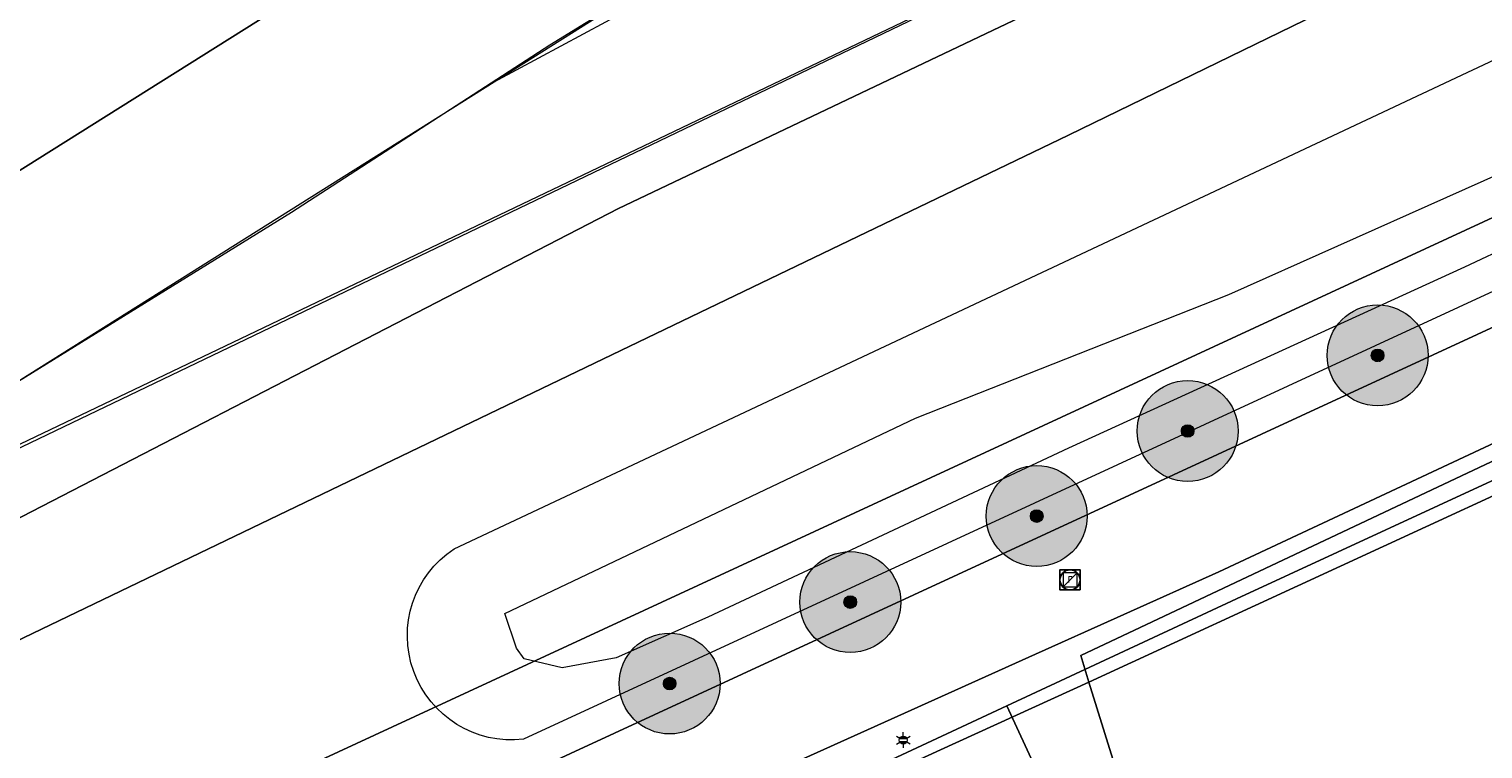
# Model space of a CAD drawing. Header units: metres. Extents: x 163543 to 168130, y 402678 to 405437.
# Tile 977 of 1056: x 165621 to 165679, y 403967 to 403996. Entities that reach past the tile are written whole.
import ezdxf
from ezdxf.enums import TextEntityAlignment as Align

# ---------------------------------------------------------------- set-up
doc = ezdxf.new("R2010")
doc.units = ezdxf.units.M
doc.layers.get('0').update_dxf_attribs({"lineweight": 25})
for name, color, linetype, lineweight in [('X-CA190022.004-UO-BGT_Ondergrond$0$GE_251_SPRTrein_as_Lijn_GEM', 253, 'Continuous', 9), ('X-CA190022.004-UO-BGT_Ondergrond$0$GE_314_WGDRijbaanLokaleweg_Vlak_GEM', 253, 'Continuous', 9), ('X-CA190022.004-UO-BGT_Ondergrond$0$GE_367_OWGBerm_groenvoorziening_grasenk_GEM', 253, 'Continuous', 9), ('X-CA190022.004-UO-BGT_Ondergrond$0$GE_401_OTDErf_Vlak_GEM', 253, 'Continuous', 9), ('X-CA190022.004-UO-BGT_Ondergrond$0$GE_432_OTDOnverhard_zand_Vlak_GEM', 253, 'Continuous', 9), ('X-CA190022.004-UO-BGT_Ondergrond$0$GE_477_BTDGroenvoorziening_Vlak_GEM', 253, 'Continuous', 9), ('X-CA190022.004-UO-BGT_Ondergrond$0$GE_478_BTDGroenvoorziening_bosplantsoen_GEM', 253, 'Continuous', 9), ('X-CA190022.004-UO-BGT_Ondergrond$0$GE_491_VGOHaag_Inrichtend_Vlak_GEM', 253, 'Continuous', 9), ('X-CA190022.004-UO-BGT_Ondergrond$0$GE_504_WTDWaterloop_sloot_Vlak_GEM', 253, 'Continuous', 9), ('X-CA190022.004-UO-BGT_Ondergrond$0$GE_541_OWTOever_slootkant_Vlak_GEM', 253, 'Continuous', 9), ('X-CA190022.004-UO-BGT_Ondergrond$0$GE_861_PALLichtmast_Punt_GEM', 253, 'Continuous', 9), ('X-CA190022.004-UO-BGT_Ondergrond$0$GE_885_PutInspectieofRioolput_Punt_GEM', 253, 'Continuous', 9), ('X-CA190022.004-UO-BGT_Ondergrond$0$N-WE-RI-PUT_INSPECTIE-S', 253, 'Continuous', 9), ('X-CA190022.004-UO-DWM_Beplanting$0$B-WE-GR-BOOM-S AFKOMSTIG UIT BGT', 252, 'Continuous', 0), ('X-CA190022.004-UO-KAD_Percelen$0$B-WE-KG-GRENS_PERCEEL-GV', 150, 'Continuous', 9), ('X-CA190022.004-UO-WHM_Riolering gemeente_NLCS_v0.1$0$B-WE-RI-PUT-S', 214, 'Continuous', 15)]:
    doc.layers.add(name, color=color, linetype=linetype, lineweight=lineweight)
doc.layers.add('X-CA190022.004-UO-DWM_Beplanting$0$B-WE-GR-BOOM-S AFKOMSTIG UIT BOMENBESTAND GEMEENTE', color=252, linetype='Continuous')
doc.layers.add('X-CA190022.004-UO-DWM_Beplanting$0$N-GV-GR-GRAS-A-200', color=7, linetype='Continuous')
doc.styles.add('X-CA190022.004-UO-BGT_Ondergrond$0$NLCS-ISO', font='NLCS-ISO.ttf')

# ---------------------------------------------------------------- blocks, each defined once
blk = doc.blocks.new('X-CA190022.004-UO-BGT_Ondergrond$0$SRI-PUT_INSPECTIEPUT_RIOOLPUT-SO')
at = {"color": 0, "linetype": 'ByBlock', "lineweight": 18}
blk.add_lwpolyline([(-1.12, -1.12), (1.12, -1.12), (1.12, 1.12), (-1.12, 1.12)], close=True, dxfattribs=at)
at = {"color": 0, "linetype": 'ByBlock', "lineweight": 18, "style": 'X-CA190022.004-UO-BGT_Ondergrond$0$NLCS-ISO'}
blk.add_text('r', height=1.5, dxfattribs=at).set_placement((0, 0.28), align=Align.MIDDLE_CENTER)
blk = doc.blocks.new('X-CA190022.004-UO-BGT_Ondergrond$0$IMGEOInspectierioolput')
at = {"layer": 'X-CA190022.004-UO-BGT_Ondergrond$0$N-WE-RI-PUT_INSPECTIE-S', "xscale": 10, "yscale": 10, "zscale": 10}
blk.add_blockref('X-CA190022.004-UO-BGT_Ondergrond$0$SRI-PUT_INSPECTIEPUT_RIOOLPUT-SO', (0, 0), dxfattribs=at)
blk = doc.blocks.new('X-CA190022.004-UO-BGT_Ondergrond$0$N-SIE-WEG_LICHTMAST-SO')
h = blk.add_hatch(color=256)
h.paths.add_polyline_path([(1.16, 0.5, 0.658505), (-1.16, 0.5)])
h.paths.add_polyline_path([(-1.16, -0.5, 0.658505), (1.16, -0.5)])
at = {"flags": 128}
for points in [[(-2.19, 1.27), (-1.1, 0.63)], [(-1.16, 0.5), (1.16, 0.5)], [(0, 1.27), (0, 2.53)], [(1.1, 0.63), (2.19, 1.27)], [(-2.19, -1.27), (-1.1, -0.63)], [(-1.16, -0.5), (1.16, -0.5)], [(0, -1.27), (0, -2.53)], [(2.19, -1.27), (1.1, -0.63)]]:
    blk.add_lwpolyline(points, dxfattribs=at)
at = {"ltscale": 0.5}
blk.add_circle((0, 0), 1.27, dxfattribs=at)
at = {"style": 'X-CA190022.004-UO-BGT_Ondergrond$0$NLCS-ISO'}
blk.add_attdef('TYPE', text='', height=1.8, dxfattribs=at).set_placement((0, 2.53), align=Align.BOTTOM_CENTER)
blk = doc.blocks.new('X-CA190022.004-UO-BGT_Ondergrond$0$IMGEOLichtmastpaal')
at = {"xscale": 5, "yscale": 5, "zscale": 5}
blk.add_blockref('X-CA190022.004-UO-BGT_Ondergrond$0$N-SIE-WEG_LICHTMAST-SO', (0, 6.4), dxfattribs=at)
blk = doc.blocks.new('X-CA190022.004-UO-WHM_Riolering gemeente_NLCS_v0.1$0$B-SRI-PUT_BETON-SO')
blk.add_line((-1.41, -1.41), (1.41, 1.41))
at = {"lineweight": -3, "flags": 128}
blk.add_lwpolyline([(2, -2), (2, 2), (-2, 2), (-2, -2)], close=True, dxfattribs=at)
at = {"lineweight": -3}
blk.add_circle((0, 0), 2, dxfattribs=at)
blk = doc.blocks.new('X-CA190022.004-UO-DWM_Beplanting$0$SGR-BOOM_01-SO')
at = {"linetype": 'ByBlock', "lineweight": 18}
h = blk.add_hatch(color=0, dxfattribs=at)
h.dxf.hatch_style = 1
edge = h.paths.add_edge_path()
edge.add_arc((0, 0), 0.25, 0, 360)
at = {"color": 0, "linetype": 'ByBlock', "lineweight": 18}
for radius in [2, 0.25]:
    blk.add_circle((0, 0), radius, dxfattribs=at)
blk = doc.blocks.new('X-CA190022.004-UO-DWM_Beplanting$0$IMGEOBoom')
at = {"transparency": 33554457}
h = blk.add_hatch(color=256, dxfattribs=at)
h.dxf.hatch_style = 1
edge = h.paths.add_edge_path()
edge.add_arc((0, 0), 100, 0, 360)
edge = h.paths.add_edge_path(flags=17)
edge.add_arc((0, 0), 12.5, 0, 360)
h = blk.add_hatch()
h.set_pattern_fill('ANGLE', color=256)
h.set_pattern_definition([(0, (0, 0), (0, 6.985), [5.08, -1.905]), (90, (0, 0), (-6.985, 4e-16), [5.08, -1.905])])
edge = h.paths.add_edge_path(flags=17)
edge.add_arc((0, 0), 12.5, 0, 360)
at = {"layer": 'X-CA190022.004-UO-DWM_Beplanting$0$N-GV-GR-GRAS-A-200'}
h = blk.add_hatch(color=256, dxfattribs=at)
h.dxf.hatch_style = 1
edge = h.paths.add_edge_path(flags=17)
edge.add_arc((0, 0), 12.5, 0, 360)
at = {"xscale": 50, "yscale": 50, "zscale": 50}
blk.add_blockref('X-CA190022.004-UO-DWM_Beplanting$0$SGR-BOOM_01-SO', (0, 0), dxfattribs=at)

msp = doc.modelspace()

# ---------------------------------------------------------------- linework, layer by layer
at = {"layer": 'X-CA190022.004-UO-BGT_Ondergrond$0$GE_251_SPRTrein_as_Lijn_GEM'}
for p, q in [((165639.906, 403993.579), (165662.76, 404008.009)), ((165642.119, 403995.044), (165661.947, 404007.323)), ((165639.906, 403993.579), (165663.678, 404006.45)), ((165618.579, 403977.86), (165661.844, 403998.639)), ((165618.567, 403978.005), (165657.308, 403996.534)), ((165631.868, 403988.409), (165642.119, 403995.044)), ((165617.701, 403979.62), (165639.906, 403993.579)), ((165614.344, 403977.561), (165631.868, 403988.409))]:
    msp.add_line(p, q, dxfattribs=at)
at = {"layer": 'X-CA190022.004-UO-BGT_Ondergrond$0$GE_314_WGDRijbaanLokaleweg_Vlak_GEM', "flags": 128}
msp.add_lwpolyline([(165749.675, 404012.092), (165713.981, 403995.382), (165712.418, 403994.65), (165711.211, 403994.085), (165702.475, 403989.995), (165702.086, 403989.813), (165668.63, 403974.15), (165661.097, 403970.757), (165648.99, 403965.304), (165643.541, 403962.849), (165639.08, 403960.84), (165638.43, 403960.519), (165634.557, 403958.609), (165633.01, 403962.22), (165641.19, 403966.13), (165779.72, 404030.211), (165787.01, 404033.971), (165797.263, 404039.782), (165798.623, 404040.442), (165799.901, 404041.061), (165801.657, 404037.014), (165785.92, 404029.061), (165749.675, 404012.092)], dxfattribs=at)
at = {"layer": 'X-CA190022.004-UO-BGT_Ondergrond$0$GE_367_OWGBerm_groenvoorziening_grasenk_GEM', "flags": 128}
for points in [[(165711.123, 404021.038), (165674.451, 404003.268), (165662.405, 403996.945), (165644.834, 403988.559), (165613.154, 403972.187), (165603.062, 403966.418), (165589.623, 403960.415), (165562.58, 403947.631), (165546.652, 403940.529), (165547.113, 403939.85), (165543.998, 403937.106), (165543.823, 403934.306), (165545.836, 403927.219), (165548.811, 403923.806), (165551.969, 403923.448), (165547.56, 403919.056), (165546.469, 403920.059), (165546.742, 403920.32), (165546.045, 403920.962), (165528.848, 403936.81), (165525.334, 403939.925), (165524.384, 403940.767)], [(165663.159, 403970.826), (165663.484, 403969.771), (165657.607, 403967.081), (165649.855, 403963.532), (165648.99, 403965.304), (165661.097, 403970.757), (165668.63, 403974.15), (165702.086, 403989.813), (165702.956, 403987.975), (165693.411, 403983.573), (165692.874, 403984.857), (165663.159, 403970.826)]]:
    msp.add_lwpolyline(points, dxfattribs=at)
at = {"layer": 'X-CA190022.004-UO-BGT_Ondergrond$0$GE_401_OTDErf_Vlak_GEM', "flags": 128}
msp.add_lwpolyline([(165607.506, 403911.446), (165603.43, 403914.471), (165609.12, 403916.838), (165612.699, 403922.171), (165614.512, 403924.757), (165610.639, 403927.224), (165617.169, 403936.426), (165615, 403937.93), (165610.89, 403940.78), (165618.33, 403949.49), (165622.499, 403951.337), (165626.622, 403953.163), (165635.252, 403956.985), (165635.69, 403957.179), (165639.168, 403958.562), (165644.355, 403960.932), (165649.855, 403963.532), (165657.607, 403967.081), (165663.484, 403969.771), (165664.427, 403966.707), (165664.947, 403962.534), (165665.14, 403958.09), (165667.2, 403953.97)], dxfattribs=at)
at = {"layer": 'X-CA190022.004-UO-BGT_Ondergrond$0$GE_432_OTDOnverhard_zand_Vlak_GEM', "flags": 128}
msp.add_lwpolyline([(165680.826, 403860.84), (165666.605, 403878.436), (165659.101, 403886.539), (165652.459, 403894.903), (165653.696, 403896.105), (165641.715, 403910.862), (165647.344, 403913.474), (165647.788, 403913.68), (165647.052, 403914.18), (165651.811, 403922.489), (165656.718, 403932.117), (165659.074, 403931.448), (165674.639, 403938.886), (165667.2, 403953.97), (165665.14, 403958.09), (165664.947, 403962.534), (165664.427, 403966.707), (165663.484, 403969.771), (165693.411, 403983.573)], dxfattribs=at)
at = {"layer": 'X-CA190022.004-UO-BGT_Ondergrond$0$GE_477_BTDGroenvoorziening_Vlak_GEM', "flags": 128}
msp.add_lwpolyline([(165693.411, 403983.573), (165663.484, 403969.771), (165663.159, 403970.826), (165692.874, 403984.857), (165693.411, 403983.573)], dxfattribs=at)
at = {"layer": 'X-CA190022.004-UO-BGT_Ondergrond$0$GE_478_BTDGroenvoorziening_bosplantsoen_GEM', "flags": 128}
for points in [[(165797.263, 404039.782), (165787.01, 404033.971), (165779.72, 404030.211), (165641.19, 403966.13), (165633.01, 403962.22), (165632.83, 403962.65)], [(165638.318, 403975.057), (165755.48, 404030.201)], [(165758.973, 404022.012), (165641.07, 403967.5)], [(165613.154, 403972.187), (165644.834, 403988.559), (165662.405, 403996.945), (165674.451, 404003.268), (165711.123, 404021.038)]]:
    msp.add_lwpolyline(points, dxfattribs=at)
at = {"layer": 'X-CA190022.004-UO-BGT_Ondergrond$0$GE_478_BTDGroenvoorziening_bosplantsoen_GEM', "extrusion": (0, 0, -1)}
msp.add_arc((-165640.603, 403971.61), 4.136, 263.52018, 56.46004, dxfattribs=at)
at = {"layer": 'X-CA190022.004-UO-BGT_Ondergrond$0$GE_491_VGOHaag_Inrichtend_Vlak_GEM', "flags": 128}
msp.add_lwpolyline([(165693.411, 403983.573), (165663.484, 403969.771), (165663.159, 403970.826), (165692.874, 403984.857), (165693.411, 403983.573)], dxfattribs=at)
at = {"layer": 'X-CA190022.004-UO-BGT_Ondergrond$0$GE_504_WTDWaterloop_sloot_Vlak_GEM', "flags": 128}
msp.add_lwpolyline([(165694.127, 403993.632), (165678.368, 403986.226), (165662.679, 403979.055), (165648.384, 403972.347), (165644.745, 403970.735), (165642.604, 403970.337), (165641.092, 403970.699), (165640.788, 403971.11), (165640.327, 403972.487), (165656.605, 403980.245), (165669.03, 403985.147), (165681.998, 403990.938)], dxfattribs=at)
at = {"layer": 'X-CA190022.004-UO-BGT_Ondergrond$0$GE_541_OWTOever_slootkant_Vlak_GEM', "flags": 128}
for points in [[(165638.318, 403975.057), (165755.48, 404030.201)], [(165758.973, 404022.012), (165641.07, 403967.5)], [(165694.127, 403993.632), (165678.368, 403986.226), (165662.679, 403979.055), (165648.384, 403972.347), (165644.745, 403970.735), (165642.604, 403970.337), (165641.092, 403970.699), (165640.788, 403971.11), (165640.327, 403972.487), (165656.605, 403980.245), (165669.03, 403985.147), (165681.998, 403990.938)]]:
    msp.add_lwpolyline(points, dxfattribs=at)
at = {"layer": 'X-CA190022.004-UO-BGT_Ondergrond$0$GE_541_OWTOever_slootkant_Vlak_GEM', "extrusion": (0, 0, -1)}
msp.add_arc((-165640.603, 403971.61), 4.136, 263.52018, 56.46004, dxfattribs=at)
at = {"layer": 'X-CA190022.004-UO-KAD_Percelen$0$B-WE-KG-GRENS_PERCEEL-GV', "flags": 128}
for points in [[(166065.042, 404200.465), (166041.926, 404189.363), (166023.223, 404182.831), (165990.558, 404171.423), (165938.548, 404153.162), (165930.453, 404150.365), (165918.419, 404145.608), (165901.497, 404138.017), (165892.31, 404133.699), (165708.473, 404044.999), (165599.646, 403976.588), (165523.606, 403940.115), (165534.04, 403930.46), (165539.64, 403933.24), (165542.346, 403933.605), (165621.603, 403971.698), (165662.681, 403991.47), (165708.511, 404013.797), (165779.462, 404047.714), (166030.162, 404168.179), (166047.391, 404176.457), (166064, 404184.434), (166064, 404193)], [(165615.539, 403947.96), (165618.466, 403949.326), (165635.722, 403957.382), (165643.753, 403961.132), (165660.23, 403968.824), (165669.341, 403973.078), (165701.362, 403987.88), (165730.802, 404001.489), (165744.608, 404008.056), (165767.745, 404019.359), (165764.026, 404027.374), (165626.081, 403963.454)], [(165657.528, 403931.905), (165673.777, 403939.484), (165660.23, 403968.824), (165643.753, 403961.132)]]:
    msp.add_lwpolyline(points, close=True, dxfattribs=at)
for points in [[(166030.162, 404168.179), (165779.462, 404047.714), (165708.511, 404013.797), (165662.681, 403991.47), (165621.603, 403971.698), (165542.346, 403933.605), (165550.7, 403934.73), (165595.55, 403956.25), (165604.67, 403957.98), (165608.65, 403957.02), (165612.55, 403954.71), (165614.98, 403958.31), (165626.081, 403963.454), (165764.026, 404027.374), (165767.745, 404019.359), (165801.387, 404035.794), (165812.66, 404029.765), (165829.051, 404041.163)], [(165876.78, 404133.76), (165810.2, 404106.56), (165743.98, 404077.52), (165725.38, 404071), (165711.02, 404064.79), (165697.8, 404056.67), (165675.73, 404041.52), (165569.64, 403990.51), (165536.1, 403968.17), (165517, 403947.26), (165516.49, 403946.7), (165523.606, 403940.115), (165599.646, 403976.588), (165708.473, 404044.999), (165892.31, 404133.699)], [(165701.362, 403987.88), (165669.341, 403973.078), (165660.23, 403968.824), (165673.777, 403939.484), (165657.528, 403931.905), (165649.426, 403928.126), (165651.89, 403922.769), (165644.15, 403915.602), (165647.344, 403913.474), (165641.715, 403910.862), (165653.696, 403896.105), (165652.084, 403894.546), (165659.331, 403886.127), (165666.213, 403878.13), (165673.482, 403869.684), (165680.461, 403861.575)]]:
    msp.add_lwpolyline(points, dxfattribs=at)

# ---------------------------------------------------------------- block references
at = {"layer": 'X-CA190022.004-UO-BGT_Ondergrond$0$GE_861_PALLichtmast_Punt_GEM', "xscale": 0.025, "yscale": 0.025, "zscale": 0.025}
msp.add_blockref('X-CA190022.004-UO-BGT_Ondergrond$0$IMGEOLichtmastpaal', (165656.126, 403967.312), dxfattribs=at)
at = {"layer": 'X-CA190022.004-UO-BGT_Ondergrond$0$GE_885_PutInspectieofRioolput_Punt_GEM', "xscale": 0.025, "yscale": 0.025, "zscale": 0.025}
msp.add_blockref('X-CA190022.004-UO-BGT_Ondergrond$0$IMGEOInspectierioolput', (165662.744, 403973.828), dxfattribs=at)
at = {"layer": 'X-CA190022.004-UO-DWM_Beplanting$0$B-WE-GR-BOOM-S AFKOMSTIG UIT BGT', "xscale": 0.02, "yscale": 0.02, "zscale": 0.02}
for p in [(165674.929, 403982.732), (165667.399, 403979.731), (165661.416, 403976.357), (165654.024, 403972.945), (165646.864, 403969.713)]:
    msp.add_blockref('X-CA190022.004-UO-DWM_Beplanting$0$IMGEOBoom', p, dxfattribs=at)
at = {"layer": 'X-CA190022.004-UO-DWM_Beplanting$0$B-WE-GR-BOOM-S AFKOMSTIG UIT BOMENBESTAND GEMEENTE', "xscale": 0.02, "yscale": 0.02, "zscale": 0.02}
for p in [(165674.929, 403982.732), (165667.399, 403979.731), (165661.416, 403976.357), (165654.024, 403972.945), (165646.864, 403969.713)]:
    msp.add_blockref('X-CA190022.004-UO-DWM_Beplanting$0$IMGEOBoom', p, dxfattribs=at)
at = {"layer": 'X-CA190022.004-UO-WHM_Riolering gemeente_NLCS_v0.1$0$B-WE-RI-PUT-S', "xscale": 0.2, "yscale": 0.2, "zscale": 0.2}
msp.add_blockref('X-CA190022.004-UO-WHM_Riolering gemeente_NLCS_v0.1$0$B-SRI-PUT_BETON-SO', (165662.736, 403973.824), dxfattribs=at)

doc.saveas('drawing.dxf')
